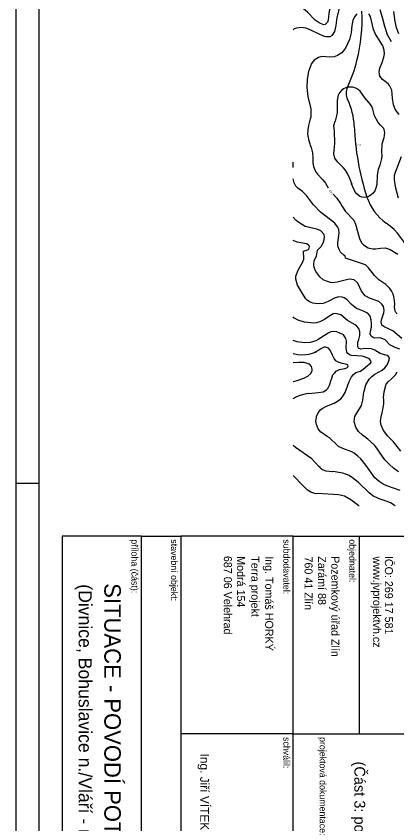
# Model space of a CAD drawing. Extents: x -510989 to -501240, y -1184665 to -1176089.
# Drawn here: x -507180 to -506025, y -1183393 to -1180943 of the extents above; entities that cross this region are included whole.
import ezdxf

# ---------------------------------------------------------------- set-up
doc = ezdxf.new("R2010")
doc.units = 0
for name, color, linetype in [('Implicitní', 7, 'Continuous'), ('NAVRH_rozvodnice', 7, 'Continuous'), ('rozpiska', 7, 'Continuous'), ('STAV_povodi', 7, 'Continuous'), ('vrstevnice_01', 7, 'Continuous'), ('vrstevnice_02', 7, 'Continuous'), ('vrstevnice_03', 7, 'Continuous'), ('vrstevnice_04', 7, 'Continuous'), ('vrstevnice_05', 7, 'Continuous')]:
    doc.layers.add(name, color=color, linetype=linetype)

# ---------------------------------------------------------------- blocks, each defined once
blk = doc.blocks.new('rozpiska-cary')
at = {"layer": 'Implicitní'}
for p, q in [((-0.03, -0.035), (-0.03, 0)), ((-0.03, 0), (0, 0)), ((0, 0), (0, -0.035)), ((0, -0.035), (-0.03, -0.035)), ((-0.12, -0.102), (-0.12, -0.037)), ((-0.12, -0.037), (0, -0.037)), ((0, -0.102), (0, -0.037)), ((-0.18, -0.082), (-0.18, -0.05365)), ((-0.18, -0.102), (-0.18, -0.082)), ((-0.18, -0.082), (-0.12, -0.082)), ((-0.12, -0.102), (-0.18, -0.102)), ((-0.18, -0.102), (-0.18, -0.1361)), ((-0.06, -0.102), (-0.12, -0.102)), ((-0.12, -0.102), (-0.12, -0.1361)), ((0, -0.102), (-0.06, -0.102)), ((-0.06, -0.102), (-0.06, -0.119)), ((0, -0.119), (0, -0.102)), ((-0.06, -0.13609), (-0.06, -0.119)), ((-0.06, -0.119), (0, -0.119)), ((0, -0.119), (0, -0.1361)), ((-0.18, -0.14809), (-0.18, -0.13609)), ((-0.18, -0.13609), (-0.09, -0.13609)), ((-0.09, -0.13609), (-0.09, -0.14809)), ((-0.09, -0.13609), (-0.06, -0.13609)), ((-0.06, -0.13609), (-0.06, -0.14809)), ((-0.06, -0.13609), (-0.03, -0.13609)), ((0, -0.13609), (-0.03, -0.13609)), ((-0.03, -0.13609), (-0.03, -0.14809)), ((0, -0.17209), (0, -0.13609)), ((-0.06, -0.14809), (-0.18, -0.14809)), ((-0.18, -0.14809), (-0.18, -0.17209)), ((-0.06, -0.17209), (-0.06, -0.14809)), ((-0.03, -0.14809), (-0.06, -0.14809)), ((-0.03, -0.16009), (-0.03, -0.14809)), ((-0.03, -0.16009), (-0.06, -0.16009)), ((-0.03, -0.17209), (-0.03, -0.16009)), ((-0.18, -0.17209), (-0.06, -0.17209)), ((-0.06, -0.17209), (-0.03, -0.17209)), ((-0.03, -0.17209), (0, -0.17209))]:
    blk.add_line(p, q, dxfattribs=at)

msp = doc.modelspace()

# ---------------------------------------------------------------- linework, layer by layer
at = {"layer": 'NAVRH_rozvodnice'}
for centre, radius, start, end in [((-506644.14, -1180951.97), 513.66, 345.92983, 2.78653), ((-506595.75, -1180964.1), 463.77, 335.21746, 345.92983), ((-506135.7, -1181176.5), 42.94, 155.21746, 205.96579), ((-506354.78, -1181283.19), 200.73, 2.09536, 25.96579), ((-505372.47, -1181247.25), 782.24, 182.09536, 198.19475), ((-505965.91, -1181442.3), 157.56, 198.19475, 234.64147), ((-506172.39, -1181733.28), 199.24, 19.43249, 54.64147)]:
    msp.add_arc(centre, radius, start, end, dxfattribs=at)
at = {"layer": 'rozpiska'}
msp.add_line((-507180.19, -1182360), (-507110.19, -1182360), dxfattribs=at)
for points in [[(-501240.19, -1178160), (-501240.19, -1184460), (-507180.19, -1184460), (-507180.19, -1178160)], [(-507110.19, -1184390), (-507110.19, -1178230), (-501310.19, -1178230), (-501310.19, -1184390)]]:
    msp.add_lwpolyline(points, close=True, dxfattribs=at)
at = {"layer": 'STAV_povodi'}
for centre, radius, start, end in [((-506644.14, -1180951.97), 513.66, 345.92983, 2.78653), ((-506595.75, -1180964.1), 463.77, 335.21746, 345.92983), ((-506135.7, -1181176.5), 42.94, 155.21746, 205.96579), ((-506354.78, -1181283.19), 200.73, 2.09536, 25.96579), ((-505372.47, -1181247.25), 782.24, 182.09536, 198.19475), ((-505965.91, -1181442.3), 157.56, 198.19475, 234.64147), ((-506172.39, -1181733.28), 199.24, 19.43249, 54.64147)]:
    msp.add_arc(centre, radius, start, end, dxfattribs=at)
at = {"layer": 'vrstevnice_01'}
for points in [[(-506300.67, -1180623.12), (-506300.81, -1180633), (-506291.91, -1180670), (-506280.81, -1180703), (-506265.09, -1180733), (-506258.31, -1180757), (-506253.69, -1180785), (-506250.59, -1180795), (-506231.41, -1180838), (-506226.41, -1180859), (-506224.69, -1180884), (-506227.31, -1180912), (-506231.31, -1180935), (-506233.19, -1180955), (-506235.09, -1180961), (-506242.19, -1180968), (-506247.31, -1180969), (-506260.31, -1180963), (-506272.31, -1180955), (-506296.41, -1180930), (-506313.91, -1180915), (-506328.81, -1180908), (-506339.96, -1180904.82)], [(-506146.69, -1180936), (-506153.5, -1180945), (-506158.31, -1180956), (-506161.5, -1180971), (-506163.81, -1180993), (-506168.91, -1181013), (-506174.19, -1181027), (-506180.69, -1181040), (-506192.19, -1181054), (-506205.19, -1181062), (-506215.59, -1181066), (-506227.91, -1181067), (-506252.09, -1181065), (-506263, -1181068), (-506276, -1181076), (-506284.19, -1181086), (-506293.5, -1181111), (-506296.59, -1181134), (-506298.19, -1181159), (-506294.69, -1181186), (-506285.91, -1181224), (-506286, -1181249), (-506287.54, -1181254.46)], [(-506018.19, -1181241), (-506026.09, -1181231), (-506029.5, -1181225), (-506034.59, -1181212), (-506037.91, -1181191), (-506040.19, -1181167), (-506046.81, -1181153), (-506050.31, -1181149), (-506055.91, -1181144), (-506068.5, -1181135), (-506076.19, -1181125), (-506077.81, -1181118), (-506078.31, -1181112), (-506076.19, -1181100), (-506069.59, -1181083), (-506064.41, -1181067), (-506062.5, -1181057), (-506063.31, -1181046), (-506067.31, -1181033), (-506090.5, -1180995), (-506095.81, -1180983), (-506105.31, -1180944), (-506110.41, -1180936)], [(-506287.54, -1181254.46), (-506293.09, -1181274), (-506295.31, -1181288), (-506295.59, -1181301), (-506294.31, -1181311), (-506292.81, -1181315), (-506293, -1181317), (-506288.5, -1181330), (-506287.81, -1181334), (-506284.41, -1181341), (-506280.69, -1181357), (-506281.09, -1181362), (-506280.19, -1181366), (-506280.31, -1181388), (-506278.19, -1181399), (-506271.41, -1181414), (-506265.19, -1181422), (-506250.31, -1181438), (-506240.91, -1181449), (-506233.17, -1181463.61)], [(-506019.69, -1181495), (-506027.81, -1181465), (-506031.31, -1181447), (-506032.31, -1181435), (-506031.59, -1181426), (-506029.09, -1181416), (-506010.31, -1181368)], [(-506218.26, -1181482.44), (-506207, -1181495), (-506195.81, -1181511), (-506191.91, -1181518), (-506180.69, -1181535), (-506155.69, -1181562), (-506150, -1181574), (-506138.19, -1181617), (-506131.69, -1181630), (-506126.31, -1181636), (-506112.19, -1181646), (-506103.59, -1181648), (-506097.5, -1181649), (-506089.41, -1181649), (-506075, -1181647), (-506060, -1181646), (-506044.91, -1181651), (-506021.69, -1181665)], [(-506060.91, -1181886), (-506070.19, -1181880), (-506072.5, -1181871), (-506071.81, -1181864), (-506064.69, -1181843), (-506063.31, -1181835), (-506065, -1181824), (-506070.69, -1181816), (-506079.69, -1181808), (-506107.69, -1181798), (-506120.59, -1181791), (-506131.91, -1181777), (-506143.19, -1181753), (-506154.69, -1181743), (-506168.69, -1181741), (-506177.81, -1181743), (-506205.69, -1181750), (-506220.69, -1181752), (-506226.31, -1181751), (-506238.81, -1181747), (-506248.19, -1181743), (-506258.31, -1181734), (-506270.59, -1181717), (-506275.59, -1181705), (-506276.91, -1181696), (-506275.91, -1181684), (-506268.59, -1181671), (-506265.31, -1181653), (-506254.91, -1181642), (-506246.91, -1181626), (-506244.09, -1181613), (-506245.31, -1181605), (-506255.09, -1181594), (-506267.31, -1181589), (-506303.09, -1181581), (-506319.5, -1181571), (-506330.31, -1181563), (-506339.96, -1181552.06)], [(-506149.31, -1182190), (-506154.5, -1182174), (-506153.5, -1182163), (-506152, -1182157), (-506146.81, -1182147), (-506132.19, -1182124), (-506128, -1182108), (-506125.41, -1182083), (-506123.81, -1182080), (-506119.19, -1182061), (-506108.69, -1182044), (-506100.5, -1182036), (-506091.31, -1182029), (-506069.81, -1182017), (-506061.09, -1182010), (-506056.5, -1182004), (-506051.19, -1181995), (-506047.81, -1181985), (-506047.31, -1181980), (-506050, -1181975), (-506053.81, -1181972), (-506065.69, -1181969), (-506075.59, -1181966), (-506091.5, -1181956), (-506102.31, -1181952), (-506120.5, -1181951), (-506133.91, -1181953), (-506140.81, -1181950), (-506143.31, -1181946), (-506143.69, -1181942), (-506142.81, -1181932), (-506140, -1181924), (-506137.5, -1181912), (-506137.69, -1181900), (-506140.41, -1181890), (-506146.91, -1181882), (-506151.59, -1181879), (-506174.19, -1181866), (-506194.5, -1181849), (-506210, -1181845), (-506218.19, -1181846), (-506234.81, -1181856), (-506244, -1181863), (-506258.59, -1181870), (-506268.31, -1181873), (-506278, -1181874), (-506305.09, -1181871), (-506324.59, -1181865), (-506337.09, -1181858), (-506339.96, -1181854.75)], [(-506009.69, -1181921), (-506037.09, -1181897), (-506060.91, -1181886)], [(-506227.19, -1181956), (-506231.81, -1181950), (-506241.09, -1181947), (-506245.19, -1181947), (-506255.31, -1181952), (-506264.69, -1181958), (-506273.5, -1181963), (-506270.81, -1181961), (-506279.31, -1181965), (-506291.81, -1181969), (-506301.09, -1181970), (-506315.31, -1181971), (-506325.41, -1181970), (-506339.96, -1181967.42)], [(-506339.96, -1182102.98), (-506330.91, -1182098), (-506318.31, -1182093), (-506295.09, -1182087), (-506292.19, -1182088), (-506263.19, -1182085), (-506248.81, -1182082), (-506238.81, -1182076), (-506234.09, -1182072), (-506229.19, -1182062), (-506224.31, -1182046), (-506222.81, -1182044), (-506218.81, -1182031), (-506213.5, -1182025), (-506209.09, -1182020), (-506203.41, -1182017), (-506199.19, -1182015), (-506182.81, -1182012), (-506176.19, -1182010), (-506173.09, -1182006), (-506173.31, -1182002), (-506176.81, -1182000), (-506190.81, -1181997), (-506202.59, -1181992), (-506209.59, -1181988), (-506215.09, -1181981), (-506220.31, -1181971), (-506227.19, -1181956)], [(-506019.91, -1182325), (-506035.31, -1182314), (-506047.5, -1182303), (-506061.09, -1182289), (-506077.09, -1182266), (-506083.59, -1182256), (-506092.09, -1182245), (-506103.5, -1182234), (-506112.69, -1182226), (-506129.31, -1182214), (-506141.09, -1182203), (-506149.31, -1182190)], [(-506030.03, -1182428.31), (-506033, -1182426), (-506044, -1182419), (-506057.41, -1182414), (-506078.09, -1182407), (-506097.59, -1182398), (-506108.81, -1182389), (-506141.19, -1182358), (-506159.09, -1182343), (-506170.09, -1182336), (-506188.81, -1182329), (-506200.69, -1182327), (-506218.31, -1182324), (-506220.91, -1182325), (-506239.09, -1182323), (-506250.59, -1182319), (-506256.59, -1182315), (-506257.91, -1182312), (-506261.81, -1182309), (-506270.5, -1182299), (-506283.09, -1182286), (-506332.69, -1182251), (-506339.96, -1182245.24)]]:
    msp.add_lwpolyline(points, dxfattribs=at)
at = {"layer": 'vrstevnice_02'}
for points in [[(-506339.96, -1180983.86), (-506335.09, -1180980), (-506328.81, -1180978), (-506316.41, -1180976), (-506302.09, -1180978), (-506289.31, -1180983), (-506259.91, -1180997), (-506245.31, -1181003), (-506239.31, -1181004), (-506227, -1181004), (-506220.59, -1181000), (-506213, -1180989), (-506208.81, -1180971), (-506206, -1180947), (-506197.5, -1180915)], [(-506034.59, -1180928), (-506031.31, -1180959), (-506027.31, -1180977), (-506019.91, -1180995)], [(-506074.31, -1181273.7), (-506081.31, -1181265), (-506092.69, -1181245), (-506098.09, -1181225), (-506101.81, -1181215), (-506108.41, -1181206), (-506121.69, -1181190), (-506136.19, -1181170), (-506141.19, -1181166), (-506146.91, -1181162), (-506158.81, -1181158), (-506172.19, -1181158), (-506177.19, -1181159), (-506186.69, -1181163), (-506193.31, -1181168), (-506200.41, -1181176), (-506203, -1181182), (-506206, -1181197), (-506205.91, -1181235), (-506208.91, -1181249), (-506212.47, -1181261.23)], [(-506074.31, -1181273.7), (-506065.81, -1181282), (-506062.91, -1181292), (-506062.5, -1181296), (-506064.59, -1181312), (-506070.19, -1181331), (-506071.31, -1181353), (-506070.59, -1181367), (-506071.31, -1181375), (-506076.59, -1181395), (-506081.59, -1181408), (-506085, -1181425), (-506085.69, -1181453), (-506088.19, -1181465), (-506091.69, -1181473), (-506096.91, -1181480), (-506103.81, -1181486), (-506112.09, -1181491), (-506119.09, -1181492), (-506125.19, -1181493), (-506131.19, -1181492), (-506138.09, -1181489), (-506146.41, -1181482), (-506152.41, -1181475), (-506152.91, -1181472), (-506154.81, -1181470), (-506162.31, -1181451), (-506160.91, -1181453), (-506168.5, -1181433), (-506174.81, -1181420), (-506181.5, -1181409), (-506186.5, -1181403), (-506205.09, -1181385), (-506212.91, -1181373), (-506215.91, -1181360), (-506215.5, -1181349), (-506213.19, -1181329), (-506213.81, -1181292), (-506216.09, -1181274), (-506212.47, -1181261.23)], [(-506339.96, -1181402.05), (-506339.5, -1181397), (-506339.59, -1181388), (-506339.96, -1181385.32)], [(-506023.91, -1181846), (-506027.59, -1181842), (-506030, -1181838), (-506031.91, -1181825), (-506031.31, -1181817), (-506031.81, -1181805), (-506033.69, -1181793), (-506035.69, -1181786), (-506040.81, -1181776), (-506046, -1181769), (-506058.09, -1181757), (-506079.19, -1181743), (-506092.91, -1181729), (-506110.81, -1181706), (-506120.5, -1181697), (-506180.31, -1181677), (-506181.31, -1181671), (-506185.59, -1181668), (-506196, -1181659), (-506200.31, -1181651), (-506203.19, -1181643), (-506203.81, -1181639), (-506203.59, -1181633), (-506204.19, -1181630), (-506199.5, -1181600), (-506200.91, -1181590), (-506204.81, -1181582), (-506213.59, -1181571), (-506256.31, -1181537), (-506277.91, -1181515), (-506298.81, -1181487), (-506311.5, -1181475), (-506325.09, -1181465), (-506331.59, -1181458), (-506336.81, -1181448), (-506339.96, -1181436.64)], [(-506289.5, -1181809), (-506297.09, -1181804), (-506300.81, -1181800), (-506308.59, -1181789), (-506326, -1181759), (-506331.69, -1181741), (-506331.31, -1181732), (-506324.59, -1181713), (-506310.19, -1181688), (-506307.5, -1181680), (-506306.91, -1181673), (-506308.59, -1181660), (-506308, -1181656), (-506293.09, -1181651), (-506291, -1181647), (-506290.19, -1181641), (-506293.59, -1181636), (-506299.41, -1181633), (-506327.5, -1181628), (-506339.96, -1181623.57)], [(-506016.31, -1181953), (-506030.41, -1181948), (-506045.91, -1181940), (-506060.31, -1181925), (-506072.19, -1181920), (-506080.19, -1181919), (-506092.41, -1181920), (-506096.69, -1181918), (-506102.69, -1181914), (-506105.81, -1181906), (-506105.19, -1181900), (-506102.31, -1181886), (-506101.31, -1181876), (-506102.81, -1181864), (-506106.31, -1181853), (-506110.5, -1181847), (-506116.09, -1181843), (-506126, -1181838), (-506147.41, -1181830), (-506162.19, -1181818), (-506176.31, -1181802), (-506185, -1181797), (-506190.91, -1181795), (-506200.81, -1181794), (-506212.09, -1181797), (-506233.69, -1181808), (-506248.69, -1181814), (-506263.31, -1181815), (-506279.59, -1181813), (-506289.5, -1181809)], [(-506015, -1182382), (-506035, -1182375), (-506054.91, -1182368), (-506066.69, -1182363), (-506078.19, -1182355), (-506091.59, -1182343), (-506119.09, -1182305), (-506134.31, -1182286), (-506142.81, -1182278), (-506154.81, -1182269), (-506161.41, -1182265), (-506189.31, -1182254), (-506201.69, -1182248), (-506206.31, -1182244), (-506228.81, -1182222), (-506236.59, -1182218), (-506250.81, -1182208), (-506255.31, -1182205), (-506263.31, -1182195), (-506268.91, -1182182), (-506270.59, -1182171), (-506267.5, -1182154), (-506262, -1182143), (-506256, -1182136), (-506251.09, -1182133), (-506238.31, -1182126), (-506215.41, -1182117), (-506204.81, -1182111), (-506194.91, -1182104), (-506189.91, -1182098), (-506181.91, -1182085), (-506174.31, -1182065), (-506170, -1182051), (-506163, -1182037), (-506156.59, -1182030), (-506149.09, -1182024), (-506135.09, -1182020), (-506126.81, -1182014), (-506114.31, -1182003), (-506108.41, -1181999), (-506104.81, -1181996), (-506102.81, -1181992), (-506103.91, -1181988), (-506106.69, -1181984), (-506111.41, -1181981), (-506122.59, -1181976), (-506130.19, -1181974), (-506162.5, -1181972), (-506166.5, -1181971), (-506173.91, -1181966), (-506176.59, -1181962), (-506178.31, -1181949), (-506177.59, -1181929), (-506180.19, -1181921), (-506182.5, -1181916), (-506187.09, -1181910), (-506197.81, -1181904), (-506206.59, -1181900), (-506217.19, -1181899), (-506225.19, -1181900), (-506233.69, -1181904), (-506236.41, -1181907), (-506263.31, -1181924), (-506270.5, -1181928), (-506287.5, -1181933), (-506305.09, -1181934), (-506327, -1181931), (-506339.96, -1181927.09)], [(-506339.96, -1182051.41), (-506327.81, -1182048), (-506306.91, -1182041), (-506294.91, -1182035), (-506286.19, -1182027), (-506282.09, -1182018), (-506281.81, -1182014), (-506284.31, -1182006), (-506290.31, -1181999), (-506306.5, -1181993), (-506321.91, -1181993), (-506339.96, -1181994.96)], [(-506012.81, -1182263), (-506034.69, -1182234), (-506052.19, -1182217), (-506065, -1182200), (-506072.31, -1182184), (-506074.09, -1182172), (-506071.91, -1182152), (-506070.69, -1182151), (-506066.19, -1182131), (-506064.69, -1182119), (-506064.59, -1182106), (-506065.31, -1182100), (-506063.81, -1182082), (-506057, -1182059), (-506050.41, -1182051), (-506040.81, -1182043), (-506029.41, -1182031), (-506023.81, -1182022)], [(-506139.23, -1182428.31), (-506139.91, -1182428), (-506164.5, -1182410), (-506184.19, -1182399), (-506201.5, -1182395), (-506265.81, -1182391), (-506270.5, -1182392), (-506285.69, -1182387), (-506296, -1182381), (-506312.69, -1182365), (-506336.5, -1182339), (-506339.96, -1182336.23)]]:
    msp.add_lwpolyline(points, dxfattribs=at)
at = {"layer": 'vrstevnice_03'}
msp.add_lwpolyline([(-506076.91, -1180922), (-506069.59, -1180946), (-506062.69, -1180973), (-506054.19, -1180998), (-506042.41, -1181019)], dxfattribs=at)

# ---------------------------------------------------------------- block references
at = {"layer": 'rozpiska', "xscale": 10000, "yscale": 10000, "rotation": -90.00000000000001}
msp.add_blockref('rozpiska-cary', (-505319.31, -1184320), dxfattribs=at)

# ---------------------------------------------------------------- texts
at = {"layer": 'rozpiska'}
for s, height, p in [('příloha (část):', 20, (-506830.19, -1182530)), ('stavební objekt:', 20, (-506710.19, -1182530)), ('subdodavatel:', 20, (-506369.31, -1182530)), ('objednatel:', 20, (-506169.31, -1182530)), ('687 06 Velehrad', 24.3, (-506549.94, -1182580.37)), ('Modrá 154', 24.3, (-506510, -1182581.22)), ('Terra projekt', 24.3, (-506466.53, -1182581.22)), ('Ing. Tomáš HORKÝ', 24.3, (-506424.44, -1182581.22)), ('760 41 Zlín', 24.3, (-506304.94, -1182582.09)), ('Zarámí 88', 24.3, (-506263.97, -1182581.22)), ('Pozemkový úřad Zlín', 24.3, (-506223.61, -1182581.22)), ('www.jvprojektvh.cz', 24.3, (-506097.13, -1182582.12)), ('IČO: 269 17 581', 24.3, (-506061.2, -1182580.28)), ('(Divnice, Bohuslavice n./Vláří - návrhový stav)', 40, (-506990.55, -1182666.25)), ('SITUACE - POVODÍ POTOKA ŘÍKA', 50, (-506912.63, -1182663.26)), ('schválil:', 20, (-506369.31, -1183130)), ('projektová dokumentace:', 20, (-506259.31, -1183130)), ('Ing. Jiří VÍTEK', 27, (-506621.75, -1183180)), ('(Část 3: povodí potoka Říka, k.ú. Nevšová, Divnice, Bohuslavice n./Vláří)', 33, (-506153.81, -1183204.23))]:
    msp.add_text(s, height=height, rotation=270, dxfattribs=at).set_placement(p)
at = {"layer": 'vrstevnice_04'}
msp.add_text('410', height=6, rotation=302.48676, dxfattribs=at).set_placement((-506231.13, -1181472.32))
at = {"layer": 'vrstevnice_05'}
for s, p in [('418', (-506147.88, -1181336.86)), ('.', (-506142.79, -1181341.8))]:
    msp.add_text(s, height=6, dxfattribs=at).set_placement(p)

doc.saveas('drawing.dxf')
